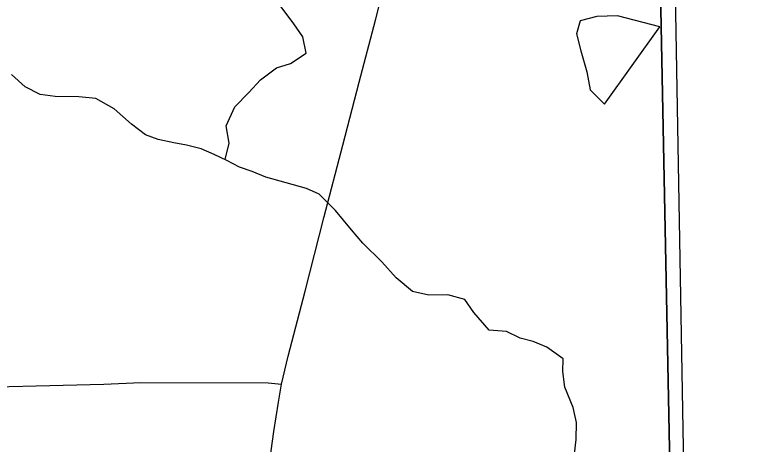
# Model space of a CAD drawing. Extents: x 0 to 34, y 0 to 22.
# Drawn here: x 5.757 to 6.308, y 19.45 to 19.775 of the extents above; entities that cross this region are included whole.
import ezdxf

# ---------------------------------------------------------------- set-up
doc = ezdxf.new("R2010")
doc.units = 0
doc.layers.add('Default', color=7, linetype='Continuous')
doc.layers.add('SH_Cut_Line', color=7, linetype='Continuous')

msp = doc.modelspace()

# ---------------------------------------------------------------- linework, layer by layer
at = {"layer": 'Default'}
for points in [[(6.27659, 18.30213), (6.27052, 18.50117), (6.24319, 19.89371), (6.23149, 20.9), (2.1, 20.9)], [(8.9, 20.9), (6.23149, 20.9), (6.24319, 19.89371), (6.27052, 18.50117), (6.27659, 18.30213), (6.28184, 17.78925), (6.284, 17.78473), (6.28515, 17.78124), (6.28571, 17.77661), (6.28515, 17.77001), (6.28473, 17.76733), (6.28374, 17.76089), (6.28289, 17.74896), (6.28276, 17.73875), (6.28328, 17.73003), (6.28371, 17.72768), (6.28415, 17.72533), (6.28432, 17.72097), (6.28432, 17.7119), (6.2861, 17.27145), (6.28712, 17.01877), (6.32154, 17.01891)], [(5.9496, 19.43758), (5.95268, 19.45955), (5.95605, 19.4816), (5.95841, 19.49515), (5.96352, 19.5164), (5.97627, 19.56555), (5.99055, 19.62107), (6.00491, 19.67602), (6.01721, 19.72341), (6.02945, 19.77029), (6.043, 19.82347)], [(5.91586, 19.66499), (5.91879, 19.67736), (5.91663, 19.69062), (5.92321, 19.70481), (5.93365, 19.71565), (5.94259, 19.72533), (5.95459, 19.7343), (5.96519, 19.73755), (5.97721, 19.74538), (5.97469, 19.75787), (5.96765, 19.76761), (5.95827, 19.78035)], [(6.24466, 19.76542), (6.21255, 19.77353), (6.19695, 19.77323), (6.18446, 19.76994), (6.18161, 19.76001), (6.1849, 19.74715), (6.18939, 19.73128), (6.19194, 19.71765), (6.2028, 19.70684)], [(6.2028, 19.70684), (6.24466, 19.76542)], [(6.18012, 19.4427), (6.18144, 19.45336), (6.18157, 19.46628), (6.17907, 19.47763), (6.17268, 19.49309), (6.17132, 19.50484), (6.17151, 19.51434), (6.15917, 19.52322), (6.14881, 19.52758), (6.13887, 19.53005), (6.1285, 19.53516), (6.11555, 19.53605), (6.10388, 19.5495), (6.09722, 19.55925), (6.08422, 19.5628), (6.06976, 19.56252), (6.05753, 19.56532), (6.04516, 19.57572), (6.03428, 19.58766), (6.01993, 19.60182), (6.01136, 19.61192), (5.99929, 19.6265), (5.98687, 19.63879), (5.97728, 19.64317), (5.94668, 19.65169), (5.93632, 19.65605), (5.92675, 19.65928), (5.91714, 19.66441), (5.90754, 19.66878), (5.89757, 19.67315), (5.88648, 19.67597), (5.87693, 19.67769), (5.86509, 19.68012), (5.85551, 19.68373), (5.84508, 19.69189), (5.83193, 19.70341), (5.81808, 19.71112), (5.80512, 19.71238), (5.78723, 19.71279), (5.77579, 19.71409), (5.76465, 19.71996), (5.7542, 19.72925)], [(4.63077, 19.48259), (4.70572, 19.48403), (4.82308, 19.4843), (4.94333, 19.48376), (5.0389, 19.48394), (5.11304, 19.48304), (5.15381, 19.48162), (5.18709, 19.48358), (5.2124, 19.4853), (5.26665, 19.4853), (5.34604, 19.48674), (5.39305, 19.48693), (5.46782, 19.48982), (5.50833, 19.49154), (5.54567, 19.49271), (5.59766, 19.49298), (5.701, 19.49226), (5.82415, 19.49515), (5.85208, 19.49651), (5.94829, 19.49633), (5.95841, 19.49515)]]:
    msp.add_lwpolyline(points, dxfattribs=at)
msp.add_lwpolyline([(6.25232, 20.03789), (7.11817, 20.03576), (7.14106, 19.02665), (6.26982, 19.03286), (6.25264, 20.00466)], close=True, dxfattribs=at)
at = {"layer": 'SH_Cut_Line'}
for points in [[(6.27659, 18.30213), (6.27052, 18.50117), (6.24319, 19.89371), (6.23149, 20.9), (2.1, 20.9)], [(8.9, 20.9), (6.23149, 20.9), (6.24319, 19.89371), (6.27052, 18.50117), (6.27659, 18.30213), (6.28184, 17.78925), (6.284, 17.78473), (6.28515, 17.78124), (6.28571, 17.77661), (6.28515, 17.77001), (6.28473, 17.76733), (6.28374, 17.76089), (6.28289, 17.74896), (6.28276, 17.73875), (6.28328, 17.73003), (6.28371, 17.72768), (6.28415, 17.72533), (6.28432, 17.72097), (6.28432, 17.7119), (6.2861, 17.27145), (6.28712, 17.01877), (6.32154, 17.01891)]]:
    msp.add_lwpolyline(points, dxfattribs=at)

doc.saveas('drawing.dxf')
